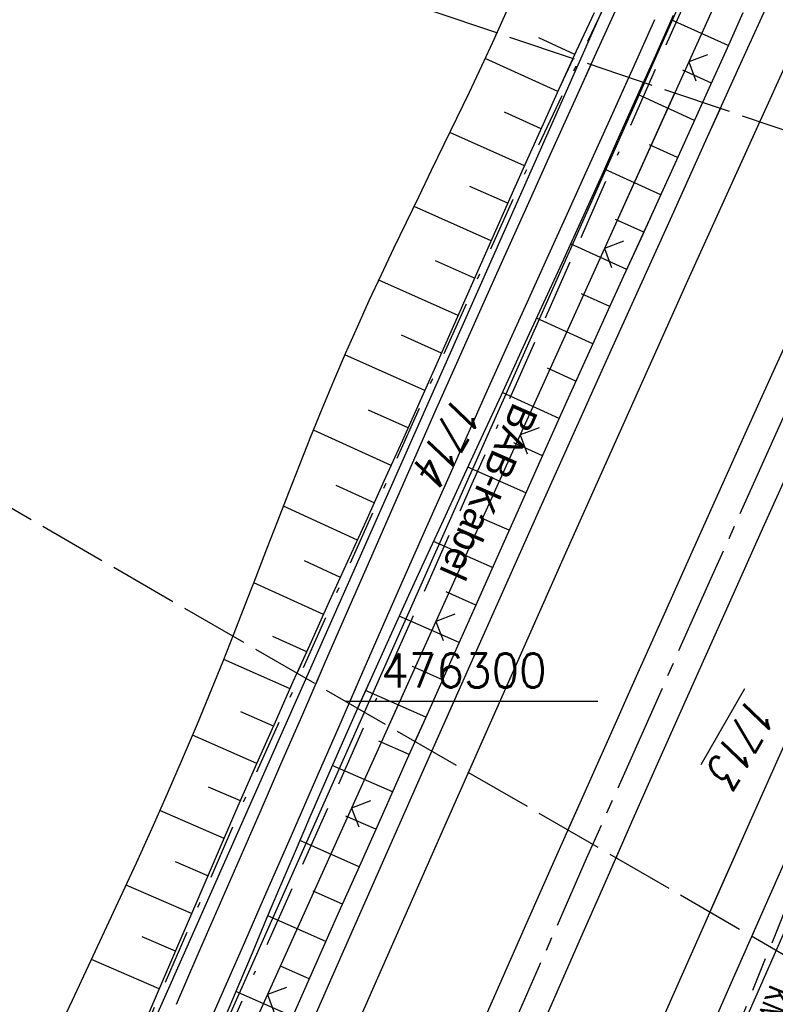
# Model space of a CAD drawing. Extents: x 510526 to 513920, y 467229 to 478797.
# Tile 381 of 467: x 512405 to 512461, y 476278 to 476350. Entities that reach past the tile are written whole.
import ezdxf
from ezdxf.enums import TextEntityAlignment as Align

# ---------------------------------------------------------------- set-up
doc = ezdxf.new("R2010")
doc.units = 0
doc.header["$LTSCALE"] = 10
doc.header["$MEASUREMENT"] = 0
for name, pattern in [('ACAD_ISO16W100', [73, 15, -6.5, 15, -6.5, 15, -7, 1, -7]), ('ACHSE', [5.5, 4, -0.5, 0.5, -0.5]), ('LT00', [0]), ('LT08', [0.42, 0.2, -0.1, 0.02, -0.1]), ('LT14', [0.6, 0.5, -0.1]), ('STRICHLINIE2', [0.375, 0.25, -0.125])]:
    doc.linetypes.add(name, pattern=pattern)
doc.layers.get('0').update_dxf_attribs({"linetype": 'LT00'})
for name, color, linetype in [('-AX-020', 250, 'ACHSE'), ('-Haltung', 182, 'STRICHLINIE2'), ('-Haltungsbeschriftung', 182, 'LT00'), ('BAB-KABEL', 220, 'ACAD_ISO16W100'), ('BAB-KABEL_TEXT', 221, 'Continuous'), ('DFK_AB_FLNR', 7, 'Continuous'), ('DFK_AB_L', 21, 'LT00'), ('DFK_FLUR_NR', 250, 'LT00'), ('DFK_KATASTER', 250, 'LT00'), ('STROM_UNTER', 80, 'LT08'), ('V88_AFBR_BAB', 250, 'LT00'), ('V88_BOESCH', 250, 'LT00'), ('V88_BOSCHUNG', 250, 'LT00'), ('V88_LD_MARK', 250, 'LT00'), ('V88_RASTER', 250, 'LT00'), ('V88_ZAUN', 40, 'LT00'), ('V89_AFBR_BAB', 250, 'LT00'), ('V89_BOESCH', 250, 'LT00'), ('V89_BOSCHUNG', 250, 'LT00'), ('V89_GRABEN', 250, 'LT00'), ('V89_LD_MARK', 250, 'LT00'), ('V89_ZAUN', 40, 'LT00')]:
    doc.layers.add(name, color=color, linetype=linetype)
doc.layers.add('-BLATT_88-RAND', color=7, linetype='LT14', plot=False)
doc.layers.add('-BLATT_89-RAND', color=7, linetype='LT14', plot=False)
doc.styles.add('Beschrift', font='ARIAL.TTF')
doc.styles.add('Haltungsbeschriftung', font='ARIAL.TTF', dxfattribs={"width": 0.75})
doc.styles.get("Standard").update_dxf_attribs({"font": 'romans.shx'})

# ---------------------------------------------------------------- blocks, each defined once
blk = doc.blocks.new('SYMB0024')
at = {"color": 0, "linetype": 'ByBlock'}
for p, q in [((-0.5, 0.5), (0, 0)), ((0, 0), (0.5, 0.5))]:
    blk.add_line(p, q, dxfattribs=at)

msp = doc.modelspace()

# ---------------------------------------------------------------- linework, layer by layer
at = {"layer": '-AX-020', "ltscale": 0.2, "flags": 128}
msp.add_lwpolyline([(513881.716, 478796.972), (513877.87, 478787.354), (513870.367, 478768.801), (513862.788, 478750.278), (513855.137, 478731.786), (513847.411, 478713.324), (513839.611, 478694.893), (513831.738, 478676.494), (513823.791, 478658.127), (513815.771, 478639.791), (513807.678, 478621.487), (513799.512, 478603.216), (513791.272, 478584.978), (513782.96, 478566.773), (513774.576, 478548.601), (513766.118, 478530.463), (513757.588, 478512.359), (513748.986, 478494.289), (513740.312, 478476.254), (513731.565, 478458.253), (513722.747, 478440.287), (513713.857, 478422.357), (513704.896, 478404.463), (513695.863, 478386.605), (513686.758, 478368.782), (513677.583, 478350.997), (513668.336, 478333.248), (513659.019, 478315.536), (513649.63, 478297.862), (513640.172, 478280.225), (513630.643, 478262.626), (513621.043, 478245.066), (513611.374, 478227.544), (513601.634, 478210.061), (513591.825, 478192.617), (513586.745, 478183.647), (513576.83, 478166.262), (513566.848, 478148.917), (513556.8, 478131.609), (513546.688, 478114.338), (513536.514, 478097.104), (513526.28, 478079.906), (513515.988, 478062.743), (513505.638, 478045.613), (513495.234, 478028.517), (513484.778, 478011.453), (513474.27, 477994.421), (513463.712, 477977.419), (513453.108, 477960.447), (513442.457, 477943.503), (513431.762, 477926.587), (513421.026, 477909.698), (513410.248, 477892.835), (513399.432, 477875.997), (513388.579, 477859.182), (513377.691, 477842.39), (513366.769, 477825.62), (513355.815, 477808.871), (513344.831, 477792.142), (513333.819, 477775.431), (513322.78, 477758.738), (513311.715, 477742.062), (513300.628, 477725.401), (513289.519, 477708.754), (513278.389, 477692.121), (513267.242, 477675.5), (513256.078, 477658.891), (513244.899, 477642.291), (513233.706, 477625.7), (513222.502, 477609.117), (513211.288, 477592.542), (513200.066, 477575.971), (513188.837, 477559.405), (513177.603, 477542.843), (513166.366, 477526.282), (513154.797, 477509.239), (513142.496, 477491.114), (513130.197, 477472.988), (513117.902, 477454.859), (513105.613, 477436.726), (513093.333, 477418.587), (513081.064, 477400.44), (513068.808, 477382.285), (513056.567, 477364.119), (513044.344, 477345.942), (513032.141, 477327.752), (513019.958, 477309.547), (513007.8, 477291.325), (512995.668, 477273.087), (512983.565, 477254.83), (512971.492, 477236.552), (512959.452, 477218.253), (512947.447, 477199.931), (512935.479, 477181.584), (512923.551, 477163.212), (512911.665, 477144.812), (512899.822, 477126.385), (512888.026, 477107.927), (512876.279, 477089.439), (512864.582, 477070.918), (512852.939, 477052.364), (512841.352, 477033.775), (512829.822, 477015.15), (512818.352, 476996.488), (512806.945, 476977.787), (512795.603, 476959.048), (512789.644, 476949.141), (512778.405, 476930.339), (512767.236, 476911.496), (512756.135, 476892.613), (512745.103, 476873.688), (512734.14, 476854.724), (512723.246, 476835.72), (512712.422, 476816.676), (512701.668, 476797.593), (512690.983, 476778.471), (512680.369, 476759.309), (512669.824, 476740.11), (512659.35, 476720.871), (512648.946, 476701.595), (512638.612, 476682.281), (512628.349, 476662.929), (512618.157, 476643.54), (512608.036, 476624.113), (512597.985, 476604.65), (512588.006, 476585.15), (512578.098, 476565.614), (512568.261, 476546.042), (512558.497, 476526.434), (512548.803, 476506.791), (512539.182, 476487.112), (512529.632, 476467.399), (512520.155, 476447.65), (512510.749, 476427.867), (512501.416, 476408.05), (512492.156, 476388.199), (512482.968, 476368.314), (512473.852, 476348.396), (512464.81, 476328.445), (512455.84, 476308.46), (512446.944, 476288.443), (512438.12, 476268.394), (512429.37, 476248.313), (512420.694, 476228.2), (512412.09, 476208.055), (512403.561, 476187.879), (512395.105, 476167.672), (512386.723, 476147.434), (512378.415, 476127.166), (512370.181, 476106.867), (512362.021, 476086.539), (512353.936, 476066.181), (512345.925, 476045.794), (512337.988, 476025.377), (512330.127, 476004.932), (512322.339, 475984.458), (512314.627, 475963.955), (512306.989, 475943.425), (512299.427, 475922.867), (512291.94, 475902.281), (512284.528, 475881.669), (512277.191, 475861.029), (512269.93, 475840.362), (512262.744, 475819.67), (512255.634, 475798.951), (512248.599, 475778.206), (512241.641, 475757.436), (512234.758, 475736.641), (512227.951, 475715.82), (512221.221, 475694.975), (512214.566, 475674.105), (512207.988, 475653.211), (512201.487, 475632.294), (512200.128, 475627.887), (512194.281, 475608.791), (512188.5, 475589.674), (512182.785, 475570.538), (512177.137, 475551.381), (512171.56, 475532.204), (512166.053, 475513.007), (512160.618, 475493.788), (512155.257, 475474.55), (512149.971, 475455.29), (512148.09, 475448.361), (512142.908, 475429.074), (512137.804, 475409.765), (512132.778, 475390.436), (512127.829, 475371.088), (512122.957, 475351.719), (512118.163, 475332.332), (512113.447, 475312.925), (512108.808, 475293.499), (512104.247, 475274.055), (512099.765, 475254.593), (512095.36, 475235.113), (512091.033, 475215.616), (512086.785, 475196.101), (512082.614, 475176.57), (512078.522, 475157.022), (512074.508, 475137.458), (512070.573, 475117.878), (512066.716, 475098.282), (512063.238, 475080.246), (512059.532, 475060.621), (512055.901, 475040.983), (512052.344, 475021.33), (512048.857, 475001.665), (512045.438, 474981.988), (512042.084, 474962.3), (512038.794, 474942.602), (512035.562, 474922.893), (512032.388, 474903.175), (512029.269, 474883.449), (512026.201, 474863.714), (512023.183, 474843.972), (512020.21, 474824.222), (512017.282, 474804.467), (512014.394, 474784.705), (512011.544, 474764.937), (512008.73, 474745.165), (512005.949, 474725.388), (512003.198, 474705.607), (512000.474, 474685.821), (511997.775, 474666.033), (511995.098, 474646.242), (511992.439, 474626.448), (511989.798, 474606.651), (511987.169, 474586.854), (511984.552, 474567.054), (511981.943, 474547.253), (511979.34, 474527.452), (511976.744, 474507.689), (511975.127, 474495.377), (511973.477, 474482.815), (511971.825, 474470.254), (511970.169, 474457.693), (511968.506, 474445.133), (511966.835, 474432.574), (511965.154, 474420.016), (511963.46, 474407.46), (511961.752, 474394.906), (511960.027, 474382.355), (511958.283, 474369.806), (511956.518, 474357.259), (511954.73, 474344.717), (511952.918, 474332.177), (511951.078, 474319.642), (511949.209, 474307.111), (511947.309, 474294.584), (511945.376, 474282.063), (511943.407, 474269.547), (511941.4, 474257.038), (511939.355, 474244.534), (511937.267, 474232.038), (511935.137, 474219.549), (511932.96, 474207.067), (511930.736, 474194.594), (511928.462, 474182.131), (511926.136, 474169.676), (511923.757, 474157.232), (511921.321, 474144.799), (511918.829, 474132.377), (511916.276, 474119.967), (511913.661, 474107.57), (511910.982, 474095.187), (511908.238, 474082.818), (511905.425, 474070.464), (511902.544, 474058.127), (511899.59, 474045.806), (511896.562, 474033.504), (511893.47, 474021.261), (511890.29, 474008.997), (511887.033, 473996.753), (511883.699, 473984.53), (511880.287, 473972.328), (511876.798, 473960.148), (511873.233, 473947.991), (511869.591, 473935.856), (511865.873, 473923.745), (511862.077, 473911.656), (511858.206, 473899.593), (511854.259, 473887.554), (511850.236, 473875.54), (511846.136, 473863.552), (511841.962, 473851.59), (511837.711, 473839.654), (511833.386, 473827.746), (511828.985, 473815.865), (511824.51, 473804.012), (511819.96, 473792.188), (511815.335, 473780.392), (511810.636, 473768.626), (511805.863, 473756.89), (511801.015, 473745.185), (511796.094, 473733.51), (511791.099, 473721.866), (511786.031, 473710.255), (511780.889, 473698.675), (511775.675, 473687.128), (511770.388, 473675.615), (511765.028, 473664.135), (511759.596, 473652.689), (511754.091, 473641.278), (511748.515, 473629.901), (511742.867, 473618.56), (511737.147, 473607.255), (511731.356, 473595.986), (511725.494, 473584.754), (511719.562, 473573.559), (511713.558, 473562.402), (511707.485, 473551.283), (511701.341, 473540.203), (511695.128, 473529.162), (511688.845, 473518.159), (511682.492, 473507.198), (511676.07, 473496.276), (511669.58, 473485.395), (511663.021, 473474.555), (511656.394, 473463.757), (511649.699, 473453.001), (511642.935, 473442.288), (511636.105, 473431.617), (511629.207, 473420.99), (511622.242, 473410.406), (511615.211, 473399.867), (511608.113, 473389.372), (511600.949, 473378.922), (511593.719, 473368.518), (511586.423, 473358.16), (511579.062, 473347.848), (511571.637, 473337.582), (511564.147, 473327.364), (511556.592, 473317.193), (511548.973, 473307.07), (511541.291, 473296.996), (511533.545, 473286.969), (511525.735, 473276.993), (511517.863, 473267.066), (511509.929, 473257.188), (511501.932, 473247.361), (511493.873, 473237.584), (511485.753, 473227.859), (511477.572, 473218.186), (511475.548, 473215.811), (511467.291, 473206.202), (511458.976, 473196.642), (511450.605, 473187.132), (511442.182, 473177.667), (511433.709, 473168.249), (511425.188, 473158.872), (511416.622, 473149.537), (511408.014, 473140.241), (511399.365, 473130.982), (511390.679, 473121.758), (511381.958, 473112.568), (511373.205, 473103.409), (511364.421, 473094.278), (511355.61, 473085.175), (511346.772, 473076.096), (511337.912, 473067.039), (511329.031, 473058.003), (511320.132, 473048.986), (511311.216, 473039.984), (511302.286, 473030.997), (511293.345, 473022.02), (511284.394, 473013.053), (511275.436, 473004.094), (511266.473, 472995.139), (511255.909, 472984.591), (511236.789, 472965.502), (511230.177, 472958.9), (511223.567, 472952.294), (511216.964, 472945.683), (511210.368, 472939.063), (511203.785, 472932.433), (511197.215, 472925.788), (511190.663, 472919.125), (511184.131, 472912.443), (511177.622, 472905.739), (511171.139, 472899.01), (511164.685, 472892.252), (511158.263, 472885.464), (511151.877, 472878.643), (511145.529, 472871.786), (511139.222, 472864.891), (511132.96, 472857.955), (511126.746, 472850.976), (511120.583, 472843.952), (511114.476, 472836.881), (511109.32, 472830.82), (511103.322, 472823.655), (511097.386, 472816.438), (511091.511, 472809.171), (511085.699, 472801.854), (511079.95, 472794.488), (511074.265, 472787.072), (511068.642, 472779.609), (511063.084, 472772.097), (511057.591, 472764.538), (511052.162, 472756.933), (511046.799, 472749.281), (511041.501, 472741.584), (511036.27, 472733.841), (511031.105, 472726.054), (511026.007, 472718.223), (511020.976, 472710.349), (511016.012, 472702.431), (511011.117, 472694.472), (511006.29, 472686.471), (511001.532, 472678.429), (510996.842, 472670.347), (510992.223, 472662.225), (510987.672, 472654.063), (510983.192, 472645.863), (510978.782, 472637.625), (510974.443, 472629.349), (510970.175, 472621.036), (510965.978, 472612.687), (510961.853, 472604.303), (510957.799, 472595.883), (510953.818, 472587.43), (510949.91, 472578.942), (510946.074, 472570.422), (510942.311, 472561.868), (510938.622, 472553.283), (510935.007, 472544.666), (510931.465, 472536.02), (510927.997, 472527.343), (510924.604, 472518.636), (510921.286, 472509.901), (510918.042, 472501.138), (510914.874, 472492.347), (510911.781, 472483.529), (510908.763, 472474.686), (510905.821, 472465.817), (510902.956, 472456.923), (510900.166, 472448.004), (510897.454, 472439.062), (510894.817, 472430.098), (510892.258, 472421.111), (510889.776, 472412.102), (510887.37, 472403.073), (510885.043, 472394.023), (510882.792, 472384.954), (510880.62, 472375.866), (510878.525, 472366.759), (510876.509, 472357.635), (510874.57, 472348.494), (510872.71, 472339.337), (510870.929, 472330.164), (510869.226, 472320.976), (510867.602, 472311.774), (510866.056, 472302.558), (510864.59, 472293.33), (510863.202, 472284.089), (510861.894, 472274.837), (510860.665, 472265.574), (510859.516, 472256.301), (510858.445, 472247.018), (510857.455, 472237.726), (510856.544, 472228.427), (510855.712, 472219.119), (510854.96, 472209.806), (510854.288, 472200.485), (510853.696, 472191.159), (510853.184, 472181.829), (510852.752, 472172.495), (510852.399, 472163.157), (510852.127, 472153.817), (510851.934, 472144.475), (510851.822, 472135.131), (510851.789, 472125.787), (510851.836, 472116.443), (510851.964, 472107.1), (510852.009, 472104.711), (510852.237, 472095.37), (510852.543, 472086.03), (510852.927, 472076.694), (510853.387, 472067.361), (510853.922, 472058.032), (510854.53, 472048.707), (510855.21, 472039.388), (510855.961, 472030.074), (510856.782, 472020.766), (510857.671, 472011.464), (510858.627, 472002.169), (510859.649, 471992.88), (510860.734, 471983.599), (510861.883, 471974.326), (510863.094, 471965.06), (510864.364, 471955.802), (510865.694, 471946.554), (510867.082, 471937.313), (510868.525, 471928.081), (510870.024, 471918.857), (510871.577, 471909.643), (510873.182, 471900.438), (510874.839, 471891.241), (510876.545, 471882.054), (510878.3, 471872.876), (510880.102, 471863.708), (510881.95, 471854.548), (510883.842, 471845.397), (510885.778, 471836.255), (510887.756, 471827.123), (510889.775, 471817.999), (510891.834, 471808.885), (510893.93, 471799.779), (510896.064, 471790.681), (510898.233, 471781.592), (510900.437, 471772.511), (510902.673, 471763.439), (510904.942, 471754.374), (510907.241, 471745.317), (510909.57, 471736.267), (510911.926, 471727.225), (510914.31, 471718.19), (510916.719, 471709.161), (510919.152, 471700.139), (510921.608, 471691.124), (510924.087, 471682.114), (510926.585, 471673.11), (510929.104, 471664.112), (510931.64, 471655.118), (510934.193, 471646.129), (510936.762, 471637.145), (510939.345, 471628.165), (510941.941, 471619.188), (510944.55, 471610.216), (510947.169, 471601.246), (510949.797, 471592.279), (510952.434, 471583.314), (510955.078, 471574.352), (510957.727, 471565.391), (510960.382, 471556.431), (510963.039, 471547.473), (510967.703, 471531.767), (510970.248, 471523.199), (510975.26, 471506.323), (510980.27, 471489.445), (510985.273, 471472.566), (510990.267, 471455.684), (510995.248, 471438.798), (511000.214, 471421.908), (511005.162, 471405.012), (511010.087, 471388.11), (511014.988, 471371.201), (511019.861, 471354.283), (511024.703, 471337.357), (511029.511, 471320.421), (511034.281, 471303.475), (511039.011, 471286.517), (511043.698, 471269.547), (511048.338, 471252.564), (511052.928, 471235.568), (511057.465, 471218.557), (511061.945, 471201.532), (511066.367, 471184.491), (511070.726, 471167.434), (511075.019, 471150.36), (511079.243, 471133.269), (511083.395, 471116.16), (511086.572, 471102.843), (511090.589, 471085.702), (511094.527, 471068.543), (511098.388, 471051.366), (511102.17, 471034.172), (511105.875, 471016.961), (511109.501, 470999.734), (511113.048, 470982.489), (511116.518, 470965.23), (511119.908, 470947.954), (511123.221, 470930.663), (511126.454, 470913.357), (511129.609, 470896.037), (511132.686, 470878.703), (511135.683, 470861.354), (511138.602, 470843.993), (511141.441, 470826.619), (511144.202, 470809.231), (511146.884, 470791.831), (511149.487, 470774.42), (511152.01, 470756.996), (511154.454, 470739.562), (511156.819, 470722.116), (511159.105, 470704.66), (511161.311, 470687.193), (511163.438, 470669.717), (511165.485, 470652.232), (511165.638, 470650.897), (511167.873, 470631.022), (511170.027, 470611.138), (511172.103, 470591.246), (511174.098, 470571.346), (511176.014, 470551.438), (511177.851, 470531.523), (511179.526, 470512.546), (511180.884, 470496.345), (511182.163, 470480.137), (511183.363, 470463.922), (511184.482, 470447.702), (511185.522, 470431.478), (511186.482, 470415.247), (511187.362, 470399.013), (511188.162, 470382.774), (511188.882, 470366.532), (511189.522, 470350.286), (511190.082, 470334.037), (511190.563, 470317.786), (511190.963, 470301.532), (511191.284, 470285.277), (511191.524, 470269.02), (511191.684, 470252.763), (511191.765, 470236.505), (511191.765, 470220.247), (511191.686, 470203.988), (511191.526, 470187.731), (511191.287, 470171.474), (511191.243, 470169.007), (511190.912, 470152.752), (511190.504, 470136.499), (511190.023, 470120.247), (511189.472, 470103.998), (511188.854, 470087.752), (511188.173, 470071.508), (511187.432, 470055.266), (511186.634, 470039.027), (511185.783, 470022.791), (511184.882, 470006.558), (511183.935, 469990.327), (511182.944, 469974.099), (511181.913, 469957.873), (511180.846, 469941.65), (511179.745, 469925.429), (511178.614, 469909.21), (511177.457, 469892.993), (511176.276, 469876.777), (511175.075, 469860.563), (511173.858, 469844.35), (511172.627, 469828.139), (511171.386, 469811.927), (511170.138, 469795.717), (511168.847, 469778.991), (511030.959, 467993.348), (511029.419, 467973.407), (511027.883, 467953.466), (511026.353, 467933.525), (511024.832, 467913.582), (511023.323, 467893.64), (511021.828, 467873.695), (511020.353, 467853.75), (511018.898, 467833.804), (511017.467, 467813.855), (511016.063, 467793.903), (511014.69, 467773.951), (511013.35, 467753.995), (511012.046, 467734.038), (511010.782, 467714.078), (511009.56, 467694.116), (511008.383, 467674.151), (511007.254, 467654.183), (511006.177, 467634.211), (511005.154, 467614.237), (511004.188, 467594.261), (511003.284, 467574.281), (511002.442, 467554.299), (511001.667, 467534.314), (511000.962, 467514.327), (511000.329, 467494.336), (510999.772, 467474.345), (510999.556, 467465.709), (510999.112, 467445.714), (510998.747, 467425.717), (510998.463, 467405.719), (510998.259, 467385.719), (510998.135, 467365.72), (510998.091, 467345.72), (510998.127, 467325.72), (510998.243, 467305.721), (510998.439, 467285.721), (510998.715, 467265.723), (510999.071, 467245.726), (510999.432, 467229.156)], dxfattribs=at)
at = {"layer": '-BLATT_88-RAND'}
msp.add_lwpolyline([(512755.747, 477179.713), (512292.823, 476378.884), (512541.297, 476235.253), (513004.22, 477036.082), (512755.747, 477179.713)], dxfattribs=at)
at = {"layer": '-BLATT_89-RAND'}
msp.add_lwpolyline([(512293.557, 476398.611), (511997.317, 475522.331), (512269.201, 475430.416), (512565.441, 476306.697), (512293.557, 476398.611)], dxfattribs=at)
at = {"layer": '-Haltung'}
msp.add_line((512464.299, 476291.537), (512450.423, 476257.336), dxfattribs=at)
at = {"layer": 'BAB-KABEL', "ltscale": 0.03, "flags": 128}
msp.add_lwpolyline([(513339.839, 477816.319), (513312.266, 477774.649), (513284.672, 477732.996), (513252.5, 477694.412), (513223.881, 477653.496), (513195.795, 477612.121), (513167.629, 477570.875), (513139.88, 477529.298), (513111.793, 477487.916), (513083.807, 477446.454), (513055.844, 477404.978), (513022.492, 477355.034), (513000.515, 477321.52), (512973.122, 477279.62), (512945.422, 477237.871), (512917.575, 477196.217), (512879.155, 477137.499), (512858.339, 477103.216), (512837.389, 477068.954), (512811.451, 477026.06), (512784.195, 476983.896), (512756.652, 476941.559), (512731.123, 476898.632), (512706.393, 476854.964), (512681.949, 476811.101), (512658.869, 476770.394), (512633.742, 476723.052), (512609.823, 476678.973), (512586.03, 476634.72), (512574.463, 476609.04), (512565.77, 476584.237), (512545.206, 476542.916), (512523.454, 476497.739), (512501.769, 476452.474), (512480.246, 476407.171), (512458.846, 476361.789), (512438.563, 476315.939), (512418.177, 476270.118), (512378.72, 476177.833), (512359.892, 476131.364), (512341.348, 476084.783), (512322.575, 476038.314), (512304.817, 475991.341), (512287.677, 475944.24), (512270.282, 475897.168), (512254.121, 475849.696), (512237.768, 475802.276), (512221.53, 475754.824), (512205.859, 475707.192), (512190.782, 475659.377), (512175.78, 475611.52), (512161.516, 475563.423), (512145.692, 475515.804), (512137.725, 475496.074), (512130.625, 475467.918), (512119.035, 475418.91), (512105.583, 475370.555), (512100.73, 475351.099), (512084.182, 475320.513), (512082.618, 475318.668), (512071.987, 475296.243), (512062.064, 475264.372), (512059.316, 475232.902), (512061.872, 475193.176), (512054.818, 475143.1), (512045.689, 475099.989), (512036.29, 475050.898), (512027.273, 475001.725), (512018.223, 474952.549), (512008.899, 474903.418), (512000.14, 474854.229), (511992.355, 474804.855), (511985.273, 474755.369), (511977.385, 474700.851), (511969.41, 474646.425), (511966.53, 474615.204), (511972.795, 474604.79), (511970.049, 474596.165), (511959.565, 474586.374), (511941.907, 474517.478), (511936.852, 474477.772), (511926.657, 474399.733), (511919.973, 474355.376), (511910.09, 474296.615), (511899.454, 474238.126), (511883.784, 474152.683), (511870.289, 474094.001), (511857.131, 474053.876), (511852.776, 474012.454), (511853.171, 473966.862), (511852.492, 473957.146), (511851.311, 473949.656), (511841.692, 473942.065), (511825.821, 473895.229), (511826.651, 473894.117), (511810.899, 473851.945), (511793.573, 473805.027), (511775.285, 473758.358), (511755.124, 473712.475), (511734.052, 473667.008), (511712.225, 473621.972), (511689.498, 473577.273), (511665.157, 473533.497), (511639.854, 473490.241), (511612.908, 473448.14), (511601.588, 473431.806), (511558.048, 473366.072), (511514.894, 473306.01), (511484.056, 473267.454), (511450.631, 473224.7), (511393.065, 473164.53), (511363.017, 473132.866), (511308.517, 473076.446), (511275.572, 473040.359), (511243.006, 473009.331), (511235.22, 472986.054), (511231.03, 472981.056), (511075.99, 472813.106), (511070.243, 472807.304), (511057.801, 472797.513), (511038.028, 472769.96), (511010.695, 472730.526), (510983.876, 472687.185), (510959.577, 472643.761), (510934.3, 472604.326), (510904.804, 472574.327), (510913.914, 472558.288), (510911.702, 472550.665), (510911.228, 472549.239), (510895.971, 472514.712), (510882.655, 472477.924), (510872.403, 472460.753), (510857.497, 472432.352), (510836.101, 472381.12), (510836.281, 472368.894), (510832.944, 472355.972), (510830.181, 472332.026), (510848.219, 472325.537), (510838.512, 472271.416), (510831.965, 472215.431), (510830.702, 472169.392), (510828.833, 472118.665), (510829.075, 472067.625), (510833.949, 472011.739), (510842.444, 471951.437), (510849.978, 471906.34), (510856.18, 471866.272), (510867.229, 471812.821), (510879.853, 471762.875), (510891.506, 471713.806), (510903.789, 471665.07), (510916.063, 471616.285), (510929.638, 471568.076), (510950.958, 471501.368), (510971.606, 471429.824), (510974.35, 471422.765), (510989.551, 471366.875), (511004.499, 471314.199), (511016.364, 471270.838), (511026.276, 471232.419), (511039.24, 471184.146), (511056.597, 471116.881), (511065.905, 471078.265), (511077.604, 471030.011), (511089.225, 470981.622), (511098.911, 470932.895), (511107.165, 470884.025), (511116.152, 470835.042), (511125.079, 470786.059), (511133.148, 470736.973), (511137.299, 470706.315), (511129.89, 470689.715), (511129.543, 470684.612), (511132.443, 470671.581), (511143.113, 470670.948), (511145.784, 470638.261), (511151.08, 470588.888), (511155.977, 470539.416), (511159.512, 470489.779), (511162.627, 470440.141), (511165.944, 470390.621), (511167.842, 470340.945), (511167.805, 470291.237), (511167.773, 470272.425), (511169.192, 470243.962), (511168.974, 470223.344), (511163.734, 470203.872), (511151.457, 470170.118), (511152.401, 470145.764), (511161.627, 470107.325), (511162.261, 470078.654), (511157.084, 470021.39), (511153.973, 469975.779), (511150.229, 469924.108), (511146.614, 469878.373), (511141.044, 469826.728), (511133.852, 469745.039), (511131.815, 469700.017), (511128.932, 469655.166), (511125.194, 469595.287), (511130.663, 469554.69), (511130.405, 469544.669), (511121.691, 469477.401)], dxfattribs=at)
at = {"layer": 'DFK_AB_L'}
msp.add_line((512408.855, 476250.195), (512457.145, 476358.655), dxfattribs=at)
at = {"layer": 'DFK_KATASTER'}
msp.add_line((512452.666, 476360.914), (512404.484, 476252.315), dxfattribs=at)
at = {"layer": 'STROM_UNTER', "ltscale": 2, "flags": 128}
msp.add_lwpolyline([(512425.566, 476631.367), (512437.568, 476627.069), (512462.36, 476621.639), (512488.397, 476620.056), (512514.963, 476619.685), (512531.492, 476614.934), (512555.83, 476596.384), (512560.199, 476594.104), (512561.726, 476591.706), (512561.726, 476589.65), (512557.8, 476581.036), (512551.496, 476566.634), (512527.76, 476517.356), (512511.673, 476485.042), (512454.05, 476363.137), (512441.892, 476337.518), (512422.539, 476294.305), (512409.881, 476265.147), (512403.866, 476251.367), (512398.739, 476239.701), (512387.194, 476212.416), (512377.329, 476188.659), (512363.534, 476155.453), (512355.322, 476135.553), (512344.463, 476108.791), (512339.243, 476095.976), (512321.539, 476050.791), (512313.701, 476028.7), (512300.89, 475996.826), (512277.431, 475933.712), (512263.448, 475896.168), (512257.639, 475879.287), (512247.911, 475851.33), (512241.343, 475831.491), (512239.156, 475825.047), (512227.449, 475790.801), (512213.665, 475750.663), (512199.436, 475707.54), (512188.929, 475674.396), (512180.505, 475646.828), (512162.536, 475589.792), (512151.757, 475558.716), (512137.695, 475518.747), (512131.717, 475500.22), (512119.513, 475452.408), (512108.254, 475409.728), (512106.832, 475395.449), (512107.814, 475394.606), (512150.786, 475384.784), (512144.819, 475356.69), (512142.979, 475347.859), (512139.296, 475325.782), (512132.852, 475293.334), (512126.777, 475265.838), (512120.332, 475235.666), (512113.671, 475209.544), (512106.122, 475164.837), (512104.349, 475154.734), (512105.116, 475150.589), (512104.349, 475148.67), (512102.888, 475146.596), (512101.043, 475141.64), (512098.199, 475130.815), (512095.203, 475118.644), (512090.741, 475098.487), (512085.707, 475073.498), (512081.403, 475052.23), (512080.326, 475046.855), (512078.638, 475037.95), (512074.323, 475010.387), (512069.407, 474980.908), (512067.561, 474975.994), (512066.334, 474971.081), (512066.947, 474967.167), (512068.485, 474962.406), (512066.642, 474951.045), (512063.569, 474933.695), (512052.451, 474857.206), (512052.451, 474849.644), (512058.506, 474848.348), (512061.34, 474851.675), (512064.368, 474849.887), (512063.634, 474848.374), (512063.051, 474848.726)], dxfattribs=at)
at = {"layer": 'V88_AFBR_BAB'}
for points in [[(512435.625, 476296.337), (512438.304, 476302.364), (512443.354, 476313.671), (512448.428, 476324.968), (512450.887, 476330.421), (512453.35, 476335.872), (512455.817, 476341.321), (512458.286, 476346.769), (512460.592, 476351.854), (512462.901, 476356.937), (512465.214, 476362.019), (512467.532, 476367.098), (512469.858, 476372.174), (512471.896, 476376.604), (512473.939, 476381.03), (512475.988, 476385.455), (512478.04, 476389.878), (512480.096, 476394.299), (512482.597, 476399.671), (512485.101, 476405.043), (512487.607, 476410.413)], [(512449.131, 476288.53), (512450.294, 476291.162), (512452.273, 476295.628), (512454.803, 476301.316), (512457.342, 476307), (512459.888, 476312.68), (512462.442, 476318.357), (512464.904, 476323.816), (512467.371, 476329.273), (512469.842, 476334.729), (512472.314, 476340.183), (512474.227, 476344.402), (512476.143, 476348.62), (512478.061, 476352.836)], [(512473.568, 476352.681), (512471.916, 476349.027), (512470.265, 476345.372), (512468.612, 476341.718), (512466.975, 476338.107), (512465.336, 476334.497), (512463.697, 476330.887), (512462.058, 476327.277), (512460.421, 476323.666), (512458.788, 476320.054), (512456.734, 476315.496), (512454.686, 476310.934), (512452.643, 476306.371), (512450.605, 476301.806), (512448.569, 476297.239), (512446.567, 476292.743), (512445.601, 476290.57)], [(512490.368, 476352.317), (512488.459, 476348.135), (512486.553, 476343.951), (512484.651, 476339.765), (512482.751, 476335.579), (512480.775, 476331.223), (512478.801, 476326.866), (512476.829, 476322.507), (512474.861, 476318.148), (512472.897, 476313.786), (512470.284, 476307.964), (512467.678, 476302.137), (512465.08, 476296.308), (512462.488, 476290.476), (512459.968, 476284.79), (512459.079, 476282.779)], [(512449.322, 476351.162), (512447.647, 476347.465), (512445.975, 476343.767), (512444.306, 476340.068), (512442.607, 476336.298), (512440.91, 476332.526), (512439.217, 476328.754), (512437.528, 476324.979), (512435.846, 476321.201), (512434.172, 476317.42), (512432.555, 476313.748), (512430.945, 476310.073), (512429.34, 476306.396), (512427.738, 476302.717), (512427.105, 476301.262)], [(512429.56, 476299.843), (512430.329, 476301.602), (512431.935, 476305.268), (512433.544, 476308.933), (512435.16, 476312.596), (512436.783, 476316.254), (512438.231, 476319.5), (512439.686, 476322.743), (512441.145, 476325.984), (512442.608, 476329.223), (512444.073, 476332.461), (512445.539, 476335.7), (512447.003, 476338.938), (512448.662, 476342.611), (512450.32, 476346.284), (512451.979, 476349.956)]]:
    msp.add_lwpolyline(points, dxfattribs=at)
at = {"layer": 'V88_BOESCH'}
for points in [[(512421.048, 476304.763), (512421.141, 476304.998), (512421.944, 476307.053), (512422.741, 476309.111), (512423.535, 476311.171), (512424.329, 476313.23), (512425.127, 476315.287), (512425.933, 476317.341), (512426.75, 476319.391), (512427.581, 476321.433), (512428.43, 476323.468), (512429.301, 476325.494), (512430.159, 476327.43), (512431.038, 476329.356), (512431.932, 476331.276), (512432.84, 476333.19), (512433.757, 476335.1), (512434.681, 476337.008), (512435.607, 476338.914), (512436.534, 476340.821), (512437.456, 476342.729), (512438.372, 476344.64), (512439.276, 476346.557), (512440.233, 476348.618), (512441.177, 476350.686)], [(512425.743, 476302.05), (512426.792, 476304.379), (512428.124, 476307.32), (512429.46, 476310.26), (512430.796, 476313.2), (512432.13, 476316.14), (512433.459, 476319.082), (512434.782, 476322.028), (512435.912, 476324.562), (512437.037, 476327.099), (512438.158, 476329.637), (512439.279, 476332.175), (512440.401, 476334.712), (512441.527, 476337.249), (512442.657, 476339.782), (512443.795, 476342.313), (512444.943, 476344.839), (512446.237, 476347.653), (512447.543, 476350.462)], [(512453.313, 476350.257), (512452.006, 476347.33), (512450.7, 476344.405), (512449.39, 476341.48), (512448.075, 476338.558), (512446.611, 476335.329), (512445.14, 476332.103), (512443.663, 476328.88), (512442.181, 476325.659), (512440.695, 476322.439), (512439.208, 476319.221), (512437.72, 476316.003), (512436.45, 476313.253), (512435.182, 476310.502), (512433.918, 476307.749), (512432.66, 476304.994), (512431.41, 476302.235), (512430.176, 476299.487)], [(512458.422, 476350.443), (512457.175, 476347.648), (512455.936, 476344.893), (512454.691, 476342.142), (512453.44, 476339.392), (512452.186, 476336.645), (512450.931, 476333.898), (512449.676, 476331.15), (512448.423, 476328.402), (512447.174, 476325.652), (512445.496, 476321.936), (512443.825, 476318.216), (512442.161, 476314.493), (512440.5, 476310.769), (512438.841, 476307.044), (512437.182, 476303.319), (512435.488, 476299.522), (512434.386, 476297.053)]]:
    msp.add_lwpolyline(points, dxfattribs=at)
at = {"layer": 'V88_BOSCHUNG'}
for p, q in [((512457.353, 476348.046), (512453.166, 476349.928)), ((512446.112, 476347.382), (512443.454, 476348.615)), ((512444.869, 476344.676), (512439.532, 476347.104)), ((512456.12, 476345.301), (512454.033, 476346.249)), ((512454.884, 476342.567), (512450.723, 476344.458)), ((512443.633, 476341.954), (512440.94, 476343.167)), ((512442.409, 476339.227), (512436.943, 476341.666)), ((512453.642, 476339.836), (512451.57, 476340.778)), ((512452.397, 476337.107), (512448.267, 476338.984)), ((512441.188, 476336.487), (512438.41, 476337.726)), ((512439.973, 476333.744), (512434.321, 476336.265)), ((512451.151, 476334.378), (512449.09, 476335.314)), ((512449.904, 476331.649), (512445.788, 476333.52)), ((512438.76, 476331), (512435.889, 476332.281)), ((512437.548, 476328.256), (512431.732, 476330.85)), ((512448.659, 476328.92), (512446.6, 476329.856)), ((512447.417, 476326.189), (512443.289, 476328.065)), ((512436.334, 476325.512), (512433.404, 476326.819)), ((512435.114, 476322.771), (512429.254, 476325.386)), ((512446.181, 476323.456), (512444.107, 476324.398)), ((512444.949, 476320.72), (512440.777, 476322.616)), ((512433.883, 476320.023), (512430.982, 476321.33)), ((512432.645, 476317.279), (512426.944, 476319.871)), ((512443.725, 476317.992), (512441.62, 476318.938)), ((512442.504, 476315.262), (512438.251, 476317.152)), ((512431.402, 476314.536), (512428.618, 476315.814)), ((512430.162, 476311.805), (512424.741, 476314.292)), ((512441.286, 476312.531), (512439.137, 476313.475)), ((512440.065, 476309.791), (512435.731, 476311.695)), ((512428.92, 476309.074), (512426.289, 476310.281)), ((512427.685, 476306.352), (512422.572, 476308.674)), ((512438.844, 476307.051), (512436.661, 476308.01)), ((512437.624, 476304.31), (512433.228, 476306.241)), ((512426.453, 476303.628), (512423.967, 476304.745)), ((512436.402, 476301.57), (512434.194, 476302.54)), ((512435.179, 476298.83), (512430.753, 476300.775))]:
    msp.add_line(p, q, dxfattribs=at)
at = {"layer": 'V88_LD_MARK'}
for points in [[(512438.308, 476294.786), (512445.448, 476310.862), (512454.398, 476330.82), (512463.42, 476350.746), (512472.514, 476370.639), (512479.988, 476386.848), (512487.511, 476403.035), (512495.082, 476419.2)], [(512514.394, 476412.411), (512507.845, 476398.446), (512501.332, 476384.465), (512490.618, 476361.269), (512480, 476338.029), (512469.478, 476314.745), (512459.05, 476291.418), (512456.009, 476284.554)]]:
    msp.add_lwpolyline(points, dxfattribs=at)
at = {"layer": 'V88_RASTER'}
msp.add_line((512429.289, 476300), (512447.788, 476300), dxfattribs=at)
at = {"layer": 'V88_ZAUN'}
for p, q in [((512454.45, 476346.85), (512448.273, 476333.181)), ((512448.273, 476333.181), (512442.096, 476319.512)), ((512442.096, 476319.512), (512435.919, 476305.843)), ((512435.919, 476305.843), (512432.452, 476298.171))]:
    msp.add_line(p, q, dxfattribs=at)
msp.add_lwpolyline([(512460.667, 476360.501), (512458.537, 476355.896), (512454.45, 476346.85)], dxfattribs=at)
at = {"layer": 'V89_AFBR_BAB'}
for points in [[(512447.276, 476346.644), (512445.975, 476343.767), (512444.306, 476340.068), (512442.607, 476336.298), (512440.91, 476332.526), (512439.217, 476328.754), (512437.528, 476324.979), (512435.846, 476321.201), (512434.172, 476317.42), (512432.555, 476313.748), (512430.945, 476310.073), (512429.34, 476306.396), (512427.738, 476302.717), (512426.137, 476299.038), (512424.535, 476295.36), (512423.002, 476291.844), (512421.467, 476288.328), (512419.932, 476284.813), (512418.399, 476281.297), (512416.869, 476277.78)], [(512418.141, 476273.744), (512419.935, 476277.85), (512421.731, 476281.954), (512423.528, 476286.058), (512425.326, 476290.162), (512427.122, 476294.267), (512428.726, 476297.934), (512430.329, 476301.602), (512431.935, 476305.268), (512433.544, 476308.933), (512435.16, 476312.595), (512436.783, 476316.254), (512438.231, 476319.5), (512439.686, 476322.743), (512441.145, 476325.984), (512442.608, 476329.223), (512444.073, 476332.461), (512445.539, 476335.7), (512447.004, 476338.938), (512448.662, 476342.611), (512450.058, 476345.703)], [(512408.631, 476234.491), (512411.884, 476242.053), (512415.148, 476249.61), (512418.422, 476257.163), (512421.71, 476264.717), (512425.009, 476272.267), (512428.32, 476279.811), (512431.636, 476287.334), (512434.965, 476294.851), (512438.304, 476302.364), (512443.354, 476313.671), (512448.428, 476324.968), (512450.887, 476330.421), (512453.35, 476335.872), (512455.817, 476341.321), (512456.774, 476343.433)], [(512467.713, 476339.735), (512466.975, 476338.107), (512465.336, 476334.497), (512463.697, 476330.887), (512462.058, 476327.277), (512460.421, 476323.666), (512458.788, 476320.054), (512456.734, 476315.496), (512454.686, 476310.934), (512452.644, 476306.371), (512450.605, 476301.806), (512448.569, 476297.239), (512446.567, 476292.743), (512444.568, 476288.245), (512442.572, 476283.746), (512440.581, 476279.245), (512438.595, 476274.741), (512436.075, 476269.004), (512433.565, 476263.263), (512431.062, 476257.518), (512428.566, 476251.771), (512425.314, 476244.261), (512422.072, 476236.748)], [(512427.541, 476239.195), (512429.959, 476244.781), (512432.384, 476250.363), (512434.383, 476254.949), (512436.387, 476259.533), (512438.395, 476264.116), (512440.405, 476268.697), (512442.417, 476273.278), (512444.383, 476277.751), (512446.35, 476282.222), (512448.32, 476286.693), (512450.294, 476291.161), (512452.273, 476295.628), (512454.803, 476301.316), (512457.342, 476307), (512459.888, 476312.68), (512462.442, 476318.357), (512464.904, 476323.816), (512467.371, 476329.273), (512469.842, 476334.729), (512471.527, 476338.446)], [(512482.386, 476334.775), (512480.775, 476331.223), (512478.801, 476326.866), (512476.829, 476322.507), (512474.861, 476318.148), (512472.897, 476313.786), (512470.284, 476307.963), (512467.678, 476302.137), (512465.08, 476296.308), (512462.488, 476290.476), (512459.968, 476284.79), (512457.453, 476279.102), (512454.945, 476273.411), (512452.444, 476267.717), (512450.483, 476263.239), (512448.525, 476258.759), (512446.57, 476254.278), (512444.617, 476249.796), (512442.665, 476245.314), (512440.705, 476240.812), (512438.748, 476236.309)]]:
    msp.add_lwpolyline(points, dxfattribs=at)
at = {"layer": 'V89_BOESCH'}
for points in [[(512408.08, 476275.573), (512409.267, 476278.087), (512410.451, 476280.601), (512411.63, 476283.119), (512412.8, 476285.639), (512413.96, 476288.164), (512415.106, 476290.696), (512416.235, 476293.234), (512417.346, 476295.78), (512418.435, 476298.335), (512419.5, 476300.901), (512420.327, 476302.947), (512421.141, 476304.998), (512421.944, 476307.053), (512422.741, 476309.111), (512423.535, 476311.171), (512424.329, 476313.23), (512425.127, 476315.287), (512425.933, 476317.341), (512426.75, 476319.391), (512427.581, 476321.433), (512428.43, 476323.468), (512429.301, 476325.494), (512430.159, 476327.43), (512431.038, 476329.356), (512431.932, 476331.276), (512432.84, 476333.19), (512433.757, 476335.1), (512434.681, 476337.008), (512435.607, 476338.914), (512436.534, 476340.821), (512437.456, 476342.729), (512438.372, 476344.64), (512439.277, 476346.557), (512440.233, 476348.618), (512440.394, 476348.971)], [(512414.159, 476275.485), (512415.574, 476278.777), (512416.989, 476282.068), (512418.407, 476285.358), (512419.83, 476288.646), (512421.259, 476291.931), (512422.698, 476295.212), (512424.148, 476298.488), (512425.466, 476301.435), (512426.792, 476304.379), (512428.124, 476307.32), (512429.46, 476310.26), (512430.796, 476313.2), (512432.13, 476316.14), (512433.46, 476319.082), (512434.782, 476322.028), (512435.912, 476324.562), (512437.037, 476327.099), (512438.158, 476329.637), (512439.279, 476332.175), (512440.401, 476334.712), (512441.527, 476337.249), (512442.657, 476339.782), (512443.795, 476342.313), (512444.943, 476344.839), (512445.975, 476347.084)], [(512451.12, 476345.345), (512450.7, 476344.405), (512449.39, 476341.48), (512448.075, 476338.558), (512446.611, 476335.329), (512445.14, 476332.103), (512443.663, 476328.88), (512442.181, 476325.659), (512440.695, 476322.439), (512439.208, 476319.221), (512437.72, 476316.003), (512436.45, 476313.253), (512435.182, 476310.502), (512433.918, 476307.749), (512432.66, 476304.994), (512431.41, 476302.235), (512430.169, 476299.472), (512428.939, 476296.705), (512427.723, 476293.931), (512426.652, 476291.459), (512425.591, 476288.984), (512424.537, 476286.505), (512423.487, 476284.024), (512422.441, 476281.541), (512421.395, 476279.059), (512420.347, 476276.577)], [(512455.474, 476343.873), (512454.691, 476342.142), (512453.44, 476339.392), (512452.186, 476336.645), (512450.931, 476333.897), (512449.676, 476331.15), (512448.423, 476328.402), (512447.174, 476325.652), (512445.496, 476321.936), (512443.825, 476318.216), (512442.161, 476314.493), (512440.5, 476310.769), (512438.841, 476307.044), (512437.182, 476303.319), (512435.488, 476299.522), (512433.793, 476295.726), (512432.098, 476291.93), (512430.404, 476288.133), (512428.712, 476284.335), (512427.024, 476280.536), (512424.532, 476274.902)]]:
    msp.add_lwpolyline(points, dxfattribs=at)
at = {"layer": 'V89_BOSCHUNG'}
for p, q in [((512444.869, 476344.676), (512439.532, 476347.104)), ((512454.884, 476342.567), (512450.724, 476344.458)), ((512443.633, 476341.954), (512440.94, 476343.167)), ((512442.409, 476339.227), (512436.943, 476341.666)), ((512453.642, 476339.836), (512451.57, 476340.778)), ((512452.397, 476337.107), (512448.267, 476338.984)), ((512441.188, 476336.487), (512438.41, 476337.726)), ((512439.973, 476333.744), (512434.321, 476336.265)), ((512451.151, 476334.378), (512449.09, 476335.314)), ((512449.904, 476331.649), (512445.788, 476333.52)), ((512438.76, 476331), (512435.889, 476332.281)), ((512437.548, 476328.255), (512431.732, 476330.85)), ((512448.659, 476328.92), (512446.6, 476329.856)), ((512447.417, 476326.189), (512443.289, 476328.065)), ((512436.334, 476325.512), (512433.404, 476326.819)), ((512435.114, 476322.771), (512429.254, 476325.386)), ((512446.181, 476323.456), (512444.107, 476324.398)), ((512444.949, 476320.72), (512440.777, 476322.616)), ((512433.883, 476320.023), (512430.982, 476321.33)), ((512432.645, 476317.279), (512426.944, 476319.871)), ((512443.725, 476317.992), (512441.62, 476318.938)), ((512442.504, 476315.262), (512438.251, 476317.152)), ((512431.402, 476314.536), (512428.619, 476315.814)), ((512430.162, 476311.805), (512424.741, 476314.292)), ((512441.286, 476312.531), (512439.137, 476313.475)), ((512440.065, 476309.791), (512435.731, 476311.695)), ((512428.92, 476309.073), (512426.289, 476310.281)), ((512427.685, 476306.352), (512422.572, 476308.674)), ((512438.844, 476307.051), (512436.661, 476308.01)), ((512437.624, 476304.31), (512433.228, 476306.241)), ((512426.453, 476303.628), (512423.967, 476304.745)), ((512425.226, 476300.901), (512420.373, 476303.061)), ((512436.402, 476301.57), (512434.194, 476302.54)), ((512435.179, 476298.83), (512430.753, 476300.775)), ((512424.003, 476298.162), (512421.624, 476299.221)), ((512422.793, 476295.428), (512418.083, 476297.501)), ((512433.956, 476296.091), (512431.743, 476297.063)), ((512432.733, 476293.352), (512428.318, 476295.291)), ((512421.591, 476292.691), (512419.243, 476293.713)), ((512420.396, 476289.95), (512415.68, 476291.981)), ((512431.51, 476290.612), (512429.314, 476291.577)), ((512430.287, 476287.873), (512425.933, 476289.785)), ((512419.202, 476287.198), (512416.826, 476288.221)), ((512418.013, 476284.444), (512413.204, 476286.515)), ((512429.067, 476285.132), (512426.912, 476286.079)), ((512427.848, 476282.391), (512423.588, 476284.262)), ((512416.826, 476281.689), (512414.384, 476282.74)), ((512415.641, 476278.933), (512410.672, 476281.072)), ((512426.631, 476279.649), (512424.527, 476280.573)), ((512425.417, 476276.905), (512421.257, 476278.733))]:
    msp.add_line(p, q, dxfattribs=at)
at = {"layer": 'V89_GRABEN'}
msp.add_lwpolyline([(512442.346, 476239.707), (512444.295, 476244.164), (512446.284, 476248.699), (512448.278, 476253.232), (512450.276, 476257.764), (512452.275, 476262.294), (512454.276, 476266.824), (512456.822, 476272.585), (512459.367, 476278.347), (512461.911, 476284.109), (512464.453, 476289.872), (512466.164, 476293.754), (512467.875, 476297.637), (512469.588, 476301.518), (512471.305, 476305.398), (512473.026, 476309.276), (512474.753, 476313.151), (512476.363, 476316.745), (512477.977, 476320.337), (512479.594, 476323.928), (512481.212, 476327.519), (512482.827, 476331.111), (512484.196, 476334.163)], dxfattribs=at)
at = {"layer": 'V89_LD_MARK'}
for points in [[(512328.249, 476029.432), (512335.523, 476048.162), (512342.863, 476066.867), (512350.268, 476085.546), (512357.738, 476104.199), (512365.272, 476122.826), (512372.87, 476141.427), (512378.581, 476155.29), (512384.327, 476169.138), (512390.107, 476182.973), (512395.922, 476196.792), (512401.771, 476210.598), (512410.363, 476230.713), (512419.027, 476250.797), (512427.763, 476270.85), (512436.57, 476290.872), (512445.448, 476310.862), (512454.398, 476330.82), (512459.666, 476342.455)], [(512479.041, 476335.905), (512469.478, 476314.745), (512459.05, 476291.418), (512452.445, 476276.508), (512445.879, 476261.581), (512439.353, 476246.635), (512432.868, 476231.673), (512426.423, 476216.692), (512420.02, 476201.694), (512413.659, 476186.678), (512407.341, 476171.644), (512401.066, 476156.592), (512394.834, 476141.522), (512388.647, 476126.434), (512382.504, 476111.328), (512377.918, 476099.964), (512373.356, 476088.59), (512368.82, 476077.206), (512364.307, 476065.812), (512359.818, 476054.409), (512355.353, 476042.997), (512348.015, 476024.093)]]:
    msp.add_lwpolyline(points, dxfattribs=at)
at = {"layer": 'V89_ZAUN'}
for p, q in [((512453.418, 476344.568), (512448.273, 476333.181)), ((512448.273, 476333.181), (512442.096, 476319.512)), ((512442.096, 476319.512), (512435.919, 476305.843)), ((512435.919, 476305.843), (512429.742, 476292.174)), ((512429.742, 476292.174), (512423.565, 476278.505))]:
    msp.add_line(p, q, dxfattribs=at)
msp.add_lwpolyline([(512423.565, 476278.505), (512419.006, 476268.415), (512417.463, 476264.803)], dxfattribs=at)

# ---------------------------------------------------------------- block references
at = {"layer": 'V88_ZAUN', "xscale": 2.099999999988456, "yscale": 2.100000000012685, "zscale": 2.1, "rotation": 245.6827290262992}
for p in [(512454.45, 476346.85), (512448.273, 476333.181), (512442.096, 476319.512), (512435.919, 476305.843)]:
    msp.add_blockref('SYMB0024', p, dxfattribs=at)
at = {"layer": 'V89_ZAUN', "xscale": 2.099999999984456, "yscale": 2.099999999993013, "zscale": 2.1, "rotation": 245.6821471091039}
for p in [(512448.273, 476333.181), (512442.096, 476319.512), (512435.919, 476305.843), (512429.742, 476292.174), (512423.565, 476278.505)]:
    msp.add_blockref('SYMB0024', p, dxfattribs=at)

# ---------------------------------------------------------------- texts
at = {"layer": '-Haltungsbeschriftung', "style": 'Haltungsbeschriftung', "width": 0.75}
msp.add_text('KMZR DN 250', height=1.8, rotation=247.91675, dxfattribs=at).set_placement((512460.444, 476279.312))
at = {"layer": 'BAB-KABEL_TEXT', "style": 'Beschrift'}
msp.add_text('BAB-Kabel', height=2, rotation=246.3276, dxfattribs=at).set_placement((512438.874, 476315.739), align=Align.CENTER)
at = {"layer": 'DFK_AB_FLNR', "oblique": 13.754, "width": 0.75}
msp.add_text('%%U1713', height=2.5, rotation=239.9697, dxfattribs=at).set_placement((512458.92, 476300.542))
at = {"layer": 'DFK_FLUR_NR', "oblique": 13.754, "width": 0.75}
msp.add_text('1714', height=2.5, rotation=239.9697, dxfattribs=at).set_placement((512437.367, 476322.592))
at = {"layer": 'V88_RASTER', "width": 0.944}
msp.add_text(' 476300', height=2.5, rotation=359.99782, dxfattribs=at).set_placement((512430.288, 476301))

doc.saveas('drawing.dxf')
